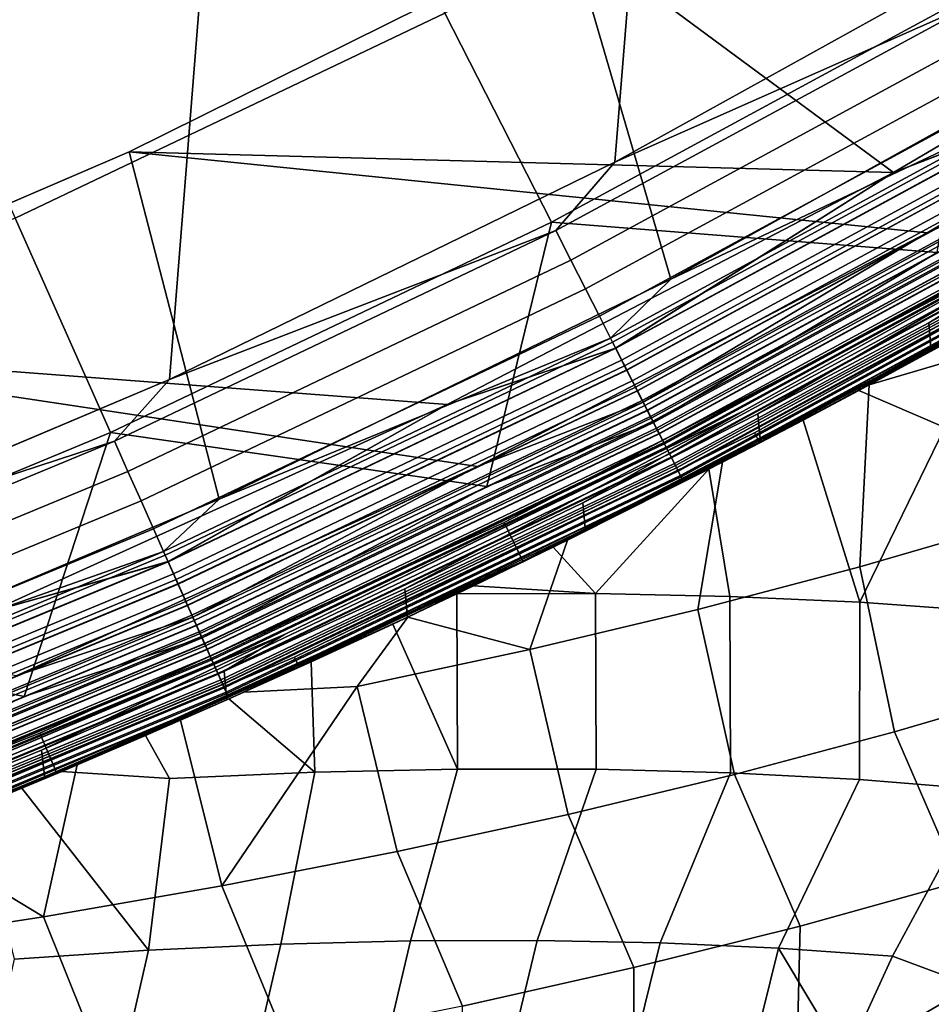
# Model space of a CAD drawing. Header units: metres. Extents: x -167 to 28, y -50 to 27.
# Tile 270 of 331: x 10.59 to 13.19, y -26 to -23.18. Entities that reach past the tile are written whole.
import ezdxf

# ---------------------------------------------------------------- set-up
doc = ezdxf.new("R2010")
doc.units = ezdxf.units.M
doc.layers.add('solid_12_065_011_XXX', color=7, linetype='CONTINUOUS')

msp = doc.modelspace()

# ---------------------------------------------------------------- linework, layer by layer
at = {"layer": 'solid_12_065_011_XXX'}
for points in [[(10.971596, 24.229086, 0.2), (7.02309, -25.653473, 0.2), (5.647253, -25.991018, 0.2), (9.666076, 24.778851, 0.2)], [(12.24579, 23.610701, 0.2), (8.378925, -25.243179, 0.2), (7.02309, -25.653473, 0.2), (10.971596, 24.229086, 0.2)], [(13.485169, 22.925415, 0.2), (9.71078, -24.761368, 0.2), (8.378925, -25.243179, 0.2), (12.24579, 23.610701, 0.2)], [(14.686287, 22.175152, 0.2), (11.015003, -24.209381, 0.2), (9.71078, -24.761368, 0.2), (13.485169, 22.925415, 0.2)], [(15.845693, 21.362082, 0.2), (12.287968, -23.588774, 0.2), (11.015003, -24.209381, 0.2), (14.686287, 22.175152, 0.2)], [(16.960054, 20.48856, 0.2), (13.526011, -22.901344, 0.2), (12.287968, -23.588774, 0.2), (15.845693, 21.362082, 0.2)], [(13.704184, -23.226246, 24.5), (13.382591, -22.242085, 24.5), (12.158851, -22.933956, 24.5), (12.448104, -23.922956, 24.5)], [(11.467548, -22.50633, 130.388458), (10.273942, -23.075651, 130.388458), (10.57362, -23.748739, 129.094391), (11.802042, -23.162811, 129.094391)], [(12.998116, -22.513397, 129.094391), (11.802042, -23.162811, 129.094391), (12.106463, -23.760273, 127.764793), (13.333388, -23.094107, 127.764793)], [(12.15873, -22.934019, 111), (10.899455, -23.558563, 111), (13.083824, -23.618074, 111), (14.322412, -22.888172, 111)], [(13.53526, -23.44376, 25.004999), (13.083824, -23.618074, 25), (12.15873, -22.934019, 25), (14.322412, -22.888172, 25)], [(13.346808, -23.11735, 0.205801), (12.287968, -23.588774, 0.2), (13.526011, -22.901344, 0.2)], [(13.535579, -23.444309, 110.994911), (14.322412, -22.888172, 111), (13.083824, -23.618074, 111)], [(12.158819, -22.933971, 111.5), (10.899342, -23.558615, 111.5), (10.899455, -23.558563, 111), (12.15873, -22.934019, 111)], [(13.179895, -23.790485, 111.5), (10.899342, -23.558615, 111.5), (12.158819, -22.933971, 111.5), (14.427552, -23.055208, 111.5)], [(10.89938, -23.558596, 24.5), (12.158851, -22.933956, 24.5), (12.15873, -22.934019, 25), (10.899455, -23.558563, 25)], [(12.448104, -23.922956, 24.5), (12.158851, -22.933956, 24.5), (10.89938, -23.558596, 24.5), (11.156596, -24.551853, 24.5)], [(10.899455, -23.558563, 25), (12.15873, -22.934019, 25), (13.083824, -23.618074, 25)], [(13.622092, -23.594156, 111.503677), (13.179895, -23.790485, 111.5), (14.427552, -23.055208, 111.5)], [(13.333388, -23.094107, 127.764793), (12.106463, -23.760273, 127.764793), (13.209254, -23.846798, 126.423683)], [(13.346808, -23.11735, 0.205801), (12.118649, -23.784187, 0.205801), (12.287968, -23.588774, 0.2)], [(13.394239, -23.199503, 0.223141), (12.161715, -23.86871, 0.223141), (12.118649, -23.784187, 0.205801), (13.346808, -23.11735, 0.205801)], [(11.802042, -23.162811, 129.094391), (10.57362, -23.748739, 129.094391), (10.846355, -24.361313, 127.764793), (12.106463, -23.760273, 127.764793)], [(13.440282, -23.279251, 0.25177), (12.203521, -23.950758, 0.25177), (12.161715, -23.86871, 0.223141), (13.394239, -23.199503, 0.223141)], [(13.519488, -23.416439, 24.494911), (13.704184, -23.226246, 24.5), (12.448104, -23.922956, 24.5)], [(13.484268, -23.355438, 0.291271), (12.24346, -24.029142, 0.291271), (12.203521, -23.950758, 0.25177), (13.440282, -23.279251, 0.25177)], [(13.525558, -23.426954, 0.34107), (12.280951, -24.102722, 0.34107), (12.24346, -24.029142, 0.291271), (13.484268, -23.355438, 0.291271)], [(12.275438, -24.091904, 24.494911), (13.519488, -23.416439, 24.494911), (12.448104, -23.922956, 24.5)], [(12.307117, -24.154076, 24.479727), (13.554377, -23.47687, 24.479727), (13.519488, -23.416439, 24.494911), (12.275438, -24.091904, 24.494911)], [(13.563553, -23.492764, 0.400443), (12.315449, -24.170429, 0.400443), (12.280951, -24.102722, 0.34107), (13.525558, -23.426954, 0.34107)], [(13.53526, -23.44376, 25.004999), (12.28976, -24.12001, 25.004999), (13.083824, -23.618074, 25)], [(13.570159, -23.504206, 25.020092), (12.321446, -24.182201, 25.020092), (12.28976, -24.12001, 25.004999), (13.53526, -23.44376, 25.004999)], [(12.290049, -24.120579, 110.994911), (13.535579, -23.444309, 110.994911), (13.083824, -23.618074, 111)], [(12.321727, -24.182751, 110.979729), (13.570467, -23.50474, 110.979729), (13.535579, -23.444309, 110.994911), (12.290049, -24.120579, 110.994911)], [(12.337489, -24.213686, 24.454756), (13.587828, -23.534809, 24.454756), (13.554377, -23.47687, 24.479727), (12.307117, -24.154076, 24.479727)], [(13.597699, -23.551907, 0.468529), (12.346453, -24.231277, 0.468529), (12.315449, -24.170429, 0.400443), (13.563553, -23.492764, 0.400443)], [(13.603626, -23.562172, 25.044977), (12.351834, -24.24184, 25.044977), (12.321446, -24.182201, 25.020092), (13.570159, -23.504206, 25.020092)], [(12.352099, -24.242361, 110.954758), (13.603919, -23.562679, 110.954758), (13.570467, -23.50474, 110.979729), (12.321727, -24.182751, 110.979729)], [(9.607922, -24.114141, 24.5), (10.89938, -23.558596, 24.5), (10.899455, -23.558563, 25), (9.607936, -24.114138, 25)], [(11.156596, -24.551853, 24.5), (10.89938, -23.558596, 24.5), (9.607922, -24.114141, 24.5), (9.833646, -25.111006, 24.5)], [(10.899455, -23.558563, 111), (9.607936, -24.114138, 111), (11.808194, -24.280993, 111), (13.083824, -23.618074, 111)], [(10.899342, -23.558615, 111.5), (9.607965, -24.114126, 111.5), (9.607936, -24.114138, 111), (10.899455, -23.558563, 111)], [(10.899455, -23.558563, 25), (13.083824, -23.618074, 25), (11.808194, -24.280993, 25), (9.607936, -24.114138, 25)], [(11.894849, -24.458321, 111.5), (9.607965, -24.114126, 111.5), (10.899342, -23.558615, 111.5), (13.179895, -23.790485, 111.5)], [(12.365938, -24.26952, 24.420511), (13.61916, -23.589077, 24.420511), (13.587828, -23.534809, 24.454756), (12.337489, -24.213686, 24.454756)], [(13.627501, -23.603525, 0.544336), (12.373512, -24.284386, 0.544336), (12.346453, -24.231277, 0.468529), (13.597699, -23.551907, 0.468529)], [(12.118649, -23.784187, 0.205801), (11.015003, -24.209381, 0.2), (12.287968, -23.588774, 0.2)], [(13.63498, -23.616478, 25.079142), (12.380302, -24.297712, 25.079142), (12.351834, -24.24184, 25.044977), (13.603626, -23.562172, 25.044977)], [(12.380548, -24.298195, 110.920509), (13.63525, -23.616947, 110.920509), (13.603919, -23.562679, 110.954758), (12.352099, -24.242361, 110.954758)], [(12.196553, -24.562159, 6.997119), (12.654317, -24.299965, 0.996509), (13.92968, -23.592033, 0.996509), (12.696786, -24.308336, 7.195718)], [(12.391882, -24.320436, 24.377687), (13.647732, -23.638565, 24.377687), (13.61916, -23.589077, 24.420511), (12.365938, -24.26952, 24.420511)], [(12.368601, -24.274746, 111.503677), (13.179895, -23.790485, 111.5), (13.622092, -23.594156, 111.503677)], [(12.368601, -24.274746, 111.503677), (13.622092, -23.594156, 111.503677), (13.645129, -23.634056, 111.51474), (12.389518, -24.315798, 111.51474)], [(13.652526, -23.64687, 0.626765), (12.396235, -24.328979, 0.626765), (12.373512, -24.284386, 0.544336), (13.627501, -23.603525, 0.544336)], [(13.66358, -23.666016, 25.121891), (12.406271, -24.348679, 25.121891), (12.380302, -24.297712, 25.079142), (13.63498, -23.616478, 25.079142)], [(13.695679, -23.721611, 0.901425), (13.92968, -23.592033, 0.996509), (12.654317, -24.299965, 0.996509)], [(13.185094, -24.048132, 7.430698), (12.696786, -24.308336, 7.195718), (13.92968, -23.592033, 0.996509)], [(13.658279, -23.783915, 7.701204), (13.185094, -24.048132, 7.430698), (13.92968, -23.592033, 0.996509)], [(12.290049, -24.120579, 110.994911), (13.083824, -23.618074, 111), (11.808194, -24.280993, 111)], [(12.28976, -24.12001, 25.004999), (11.808194, -24.280993, 25), (13.083824, -23.618074, 25)], [(12.406491, -24.349112, 110.877686), (13.663823, -23.666435, 110.877686), (13.63525, -23.616947, 110.920509), (12.380548, -24.298195, 110.920509)], [(12.389518, -24.315798, 111.51474), (13.645129, -23.634056, 111.51474), (13.667007, -23.671951, 111.532928), (12.409383, -24.354784, 111.532928)], [(12.414791, -24.365398, 24.32716), (13.672963, -23.682268, 24.32716), (13.647732, -23.638565, 24.377687), (12.391882, -24.320436, 24.377687)], [(13.67241, -23.681309, 0.714617), (12.414289, -24.364412, 0.714617), (12.396235, -24.328979, 0.626765), (13.652526, -23.64687, 0.626765)], [(12.398187, -24.332811, 126.288391), (13.654676, -23.650593, 126.288391), (13.209254, -23.846798, 126.423683)], [(12.414238, -24.364315, 126.148933), (13.672355, -23.681213, 126.148933), (13.654676, -23.650593, 126.288391), (12.398187, -24.332811, 126.288391)], [(13.688844, -23.709772, 25.172354), (12.42921, -24.393698, 25.172354), (12.406271, -24.348679, 25.121891), (13.66358, -23.666016, 25.121891)], [(12.429401, -24.394073, 110.827164), (13.689054, -23.710138, 110.827164), (13.663823, -23.666435, 110.877686), (12.406491, -24.349112, 110.877686)], [(12.409383, -24.354784, 111.532928), (13.667007, -23.671951, 111.532928), (13.687181, -23.706892, 111.55777), (12.4277, -24.390734, 111.55777)], [(12.687075, -24.362244, 24), (12.700773, -24.388943, 24), (13.980564, -23.678553, 24), (13.965303, -23.652727, 24)], [(13.73141, -23.783501, 24.07052), (12.687075, -24.362244, 24), (13.965303, -23.652727, 24)], [(12.42415, -24.383768, 126.006737), (13.683271, -23.700123, 126.006737), (13.672355, -23.681213, 126.148933), (12.414238, -24.364315, 126.148933)], [(13.686864, -23.706345, 0.806616), (12.427413, -24.390171, 0.806616), (12.414289, -24.364412, 0.714617), (13.67241, -23.681309, 0.714617)], [(12.434199, -24.40349, 24.26996), (13.694338, -23.71929, 24.26996), (13.672963, -23.682268, 24.32716), (12.414791, -24.365398, 24.32716)], [(12.42415, -24.383768, 126.006737), (13.264395, -23.946342, 125.863533), (13.683271, -23.700123, 126.006737)], [(13.1898, -24.120874, 22.571381), (13.662839, -23.854738, 22.301189), (13.980564, -23.678553, 24), (12.700773, -24.388943, 24)], [(13.695679, -23.721611, 0.901425), (12.435416, -24.405878, 0.901425), (12.427413, -24.390171, 0.806616), (13.686864, -23.706345, 0.806616)], [(12.4277, -24.390734, 111.55777), (13.687181, -23.706892, 111.55777), (13.705147, -23.73801, 111.588661), (12.444013, -24.42275, 111.588661)], [(13.710256, -23.746859, 25.2295), (12.448651, -24.431854, 25.2295), (12.42921, -24.393698, 25.172354), (13.688844, -23.709772, 25.172354)], [(12.448809, -24.432163, 110.769958), (13.710429, -23.74716, 110.769958), (13.689054, -23.710138, 110.827164), (12.429401, -24.394073, 110.827164)], [(12.44971, -24.433931, 24.207253), (13.711421, -23.748878, 24.207253), (13.694338, -23.71929, 24.26996), (12.434199, -24.40349, 24.26996)], [(13.695679, -23.721611, 0.901425), (12.654317, -24.299965, 0.996509), (12.435416, -24.405878, 0.901425)], [(10.57362, -23.748739, 129.094391), (9.316216, -24.269573, 129.094391), (9.556519, -24.895582, 127.764793), (10.846355, -24.361313, 127.764793)], [(12.444013, -24.42275, 111.588661), (13.705147, -23.73801, 111.588661), (13.720456, -23.764528, 111.624825), (12.457913, -24.450031, 111.624825)], [(13.727378, -23.776516, 25.292162), (12.464199, -24.462368, 25.292162), (12.448651, -24.431854, 25.2295), (13.710256, -23.746859, 25.2295)], [(12.46432, -24.462605, 110.707253), (13.727511, -23.776749, 110.707253), (13.710429, -23.74716, 110.769958), (12.448809, -24.432163, 110.769958)], [(12.461006, -24.456102, 24.140318), (13.723863, -23.770428, 24.140318), (13.711421, -23.748878, 24.207253), (12.44971, -24.433931, 24.207253)], [(12.106463, -23.760273, 127.764793), (10.846355, -24.361313, 127.764793), (11.921358, -24.516022, 126.423683)], [(12.118649, -23.784187, 0.205801), (10.857272, -24.385832, 0.205801), (11.015003, -24.209381, 0.2)], [(12.161715, -23.86871, 0.223141), (10.895856, -24.472492, 0.223141), (10.857272, -24.385832, 0.205801), (12.118649, -23.784187, 0.205801)], [(12.398187, -24.332811, 126.288391), (13.209254, -23.846798, 126.423683), (12.106463, -23.760273, 127.764793), (11.921358, -24.516022, 126.423683)], [(12.457913, -24.450031, 111.624825), (13.720456, -23.764528, 111.624825), (13.732728, -23.785784, 111.665352), (12.469056, -24.471901, 111.665352)], [(12.467859, -24.469551, 24.07052), (13.73141, -23.783501, 24.07052), (13.723863, -23.770428, 24.140318), (12.461006, -24.456102, 24.140318)], [(13.739863, -23.798141, 25.359066), (12.475534, -24.484615, 25.359066), (12.464199, -24.462368, 25.292162), (13.727378, -23.776516, 25.292162)], [(12.475616, -24.484777, 110.64032), (13.739954, -23.798298, 110.64032), (13.727511, -23.776749, 110.707253), (12.46432, -24.462605, 110.707253)], [(12.467859, -24.469551, 24.07052), (12.687075, -24.362244, 24), (13.73141, -23.783501, 24.07052)], [(12.469056, -24.471901, 111.665352), (13.732728, -23.785784, 111.665352), (13.741656, -23.801247, 111.709244), (12.477163, -24.487812, 111.709244)], [(13.19209, -24.129223, 7.429241), (13.185094, -24.048132, 7.430698), (13.658279, -23.783915, 7.701204), (13.665324, -23.864386, 7.699563)], [(12.368601, -24.274746, 111.503677), (11.894849, -24.458321, 111.5), (13.179895, -23.790485, 111.5)], [(13.747456, -23.811291, 25.428843), (12.482429, -24.498144, 25.428843), (12.475534, -24.484615, 25.359066), (13.739863, -23.798141, 25.359066)], [(12.48247, -24.498226, 110.570518), (13.7475, -23.811371, 110.570518), (13.739954, -23.798298, 110.64032), (12.475616, -24.484777, 110.64032)], [(12.477163, -24.487812, 111.709244), (13.741656, -23.801247, 111.709244), (13.747018, -23.810534, 111.755402), (12.482032, -24.497366, 111.755402)], [(12.482032, -24.497366, 111.755402), (13.747018, -23.810534, 111.755402), (13.323878, -24.053669, 111.80262)], [(13.747456, -23.811291, 25.428843), (13.325149, -24.055984, 25.5), (12.482429, -24.498144, 25.428843)], [(12.48247, -24.498226, 110.570518), (13.325149, -24.055984, 110.5), (13.7475, -23.811371, 110.570518)], [(12.203521, -23.950758, 0.25177), (10.933311, -24.556618, 0.25177), (10.895856, -24.472492, 0.223141), (12.161715, -23.86871, 0.223141)], [(12.985093, -24.241232, 21.331879), (13.396144, -24.016521, 21.108961), (13.665324, -23.864386, 22.300438), (13.19209, -24.129223, 22.570759)], [(13.023727, -24.220497, 8.887306), (13.19209, -24.129223, 7.429241), (13.665324, -23.864386, 7.699563), (13.433406, -23.995701, 9.113398)], [(13.665324, -23.864386, 22.300438), (13.662839, -23.854738, 22.301189), (13.1898, -24.120874, 22.571381), (13.19209, -24.129223, 22.570759)], [(12.275438, -24.091904, 24.494911), (12.448104, -23.922956, 24.5), (11.156596, -24.551853, 24.5)], [(12.24346, -24.029142, 0.291271), (10.969092, -24.636984, 0.291271), (10.933311, -24.556618, 0.25177), (12.203521, -23.950758, 0.25177)], [(12.024804, -24.728704, 111.80262), (13.323878, -24.053669, 111.80262), (13.264395, -23.946342, 125.863533), (11.971123, -24.618362, 125.863533)], [(12.42415, -24.383768, 126.006737), (11.971123, -24.618362, 125.863533), (13.264395, -23.946342, 125.863533)], [(13.433406, -23.995701, 9.113398), (13.01491, -24.225237, 8.882896), (13.023727, -24.220497, 8.887306)], [(13.457165, -24.094814, 9.146641), (13.01491, -24.225237, 8.882896), (13.433406, -23.995701, 9.113398)], [(12.280951, -24.102722, 0.34107), (11.002681, -24.712425, 0.34107), (10.969092, -24.636984, 0.291271), (12.24346, -24.029142, 0.291271)], [(13.231167, -24.347248, 21.156851), (13.396144, -24.016521, 21.108961), (12.985093, -24.241232, 21.331879)], [(12.482032, -24.497366, 111.755402), (13.323878, -24.053669, 111.80262), (12.024804, -24.728704, 111.80262)], [(12.025951, -24.731083, 25.5), (13.325149, -24.055984, 25.5), (13.325149, -24.055984, 110.5), (12.025951, -24.731083, 110.5)], [(12.48247, -24.498226, 110.570518), (12.025951, -24.731083, 110.5), (13.325149, -24.055984, 110.5)], [(12.482429, -24.498144, 25.428843), (13.325149, -24.055984, 25.5), (12.025951, -24.731083, 25.5)], [(12.704099, -24.389679, 7.194617), (12.696786, -24.308336, 7.195718), (13.185094, -24.048132, 7.430698), (13.19209, -24.129223, 7.429241)], [(10.997743, -24.701334, 24.494911), (12.275438, -24.091904, 24.494911), (11.156596, -24.551853, 24.5)], [(11.026123, -24.765078, 24.479727), (12.307117, -24.154076, 24.479727), (12.275438, -24.091904, 24.494911), (10.997743, -24.701334, 24.494911)], [(13.457165, -24.094814, 9.146641), (13.431315, -24.617027, 9.244609), (12.987453, -24.745615, 8.988155), (13.01491, -24.225237, 8.882896)], [(9.607936, -24.114138, 111), (8.288329, -24.59893, 111), (10.499099, -24.875065, 111), (11.808194, -24.280993, 111)], [(9.607936, -24.114138, 25), (11.808194, -24.280993, 25), (10.499099, -24.875065, 25), (8.288329, -24.59893, 25)], [(10.576129, -25.056786, 111.5), (8.288366, -24.598921, 111.5), (9.607965, -24.114126, 111.5), (11.894849, -24.458321, 111.5)], [(12.315449, -24.170429, 0.400443), (11.033588, -24.781845, 0.400443), (11.002681, -24.712425, 0.34107), (12.280951, -24.102722, 0.34107)], [(12.28976, -24.12001, 25.004999), (11.010573, -24.730152, 25.004999), (11.808194, -24.280993, 25)], [(12.321446, -24.182201, 25.020092), (11.038961, -24.793915, 25.020092), (11.010573, -24.730152, 25.004999), (12.28976, -24.12001, 25.004999)], [(11.010832, -24.730732, 110.994911), (12.290049, -24.120579, 110.994911), (11.808194, -24.280993, 111)], [(11.039213, -24.794477, 110.979729), (12.321727, -24.182751, 110.979729), (12.290049, -24.120579, 110.994911), (11.010832, -24.730732, 110.994911)], [(12.701781, -24.382553, 22.805977), (13.1898, -24.120874, 22.571381), (12.700773, -24.388943, 24)], [(13.19209, -24.129223, 22.570759), (13.1898, -24.120874, 22.571381), (12.701781, -24.382553, 22.805977), (12.704099, -24.389679, 22.805384)], [(12.595675, -24.445837, 8.693767), (12.704099, -24.389679, 7.194617), (13.19209, -24.129223, 7.429241), (13.01491, -24.225237, 8.882896)], [(12.826268, -24.325642, 21.407085), (12.985093, -24.241232, 21.331879), (13.19209, -24.129223, 22.570759), (12.704099, -24.389679, 22.805384)], [(13.023727, -24.220497, 8.887306), (13.01491, -24.225237, 8.882896), (13.19209, -24.129223, 7.429241)], [(11.053335, -24.826197, 24.454756), (12.337489, -24.213686, 24.454756), (12.307117, -24.154076, 24.479727), (11.026123, -24.765078, 24.479727)], [(12.346453, -24.231277, 0.468529), (11.061365, -24.844233, 0.468529), (11.033588, -24.781845, 0.400443), (12.315449, -24.170429, 0.400443)], [(12.351834, -24.24184, 25.044977), (11.066187, -24.855062, 25.044977), (11.038961, -24.793915, 25.020092), (12.321446, -24.182201, 25.020092)], [(11.066424, -24.855597, 110.954758), (12.352099, -24.242361, 110.954758), (12.321727, -24.182751, 110.979729), (11.039213, -24.794477, 110.979729)], [(10.857272, -24.385832, 0.205801), (9.71078, -24.761368, 0.2), (11.015003, -24.209381, 0.2)], [(11.078822, -24.883442, 24.420511), (12.365938, -24.26952, 24.420511), (12.337489, -24.213686, 24.454756), (11.053335, -24.826197, 24.454756)], [(12.373512, -24.284386, 0.544336), (11.085608, -24.898684, 0.544336), (11.061365, -24.844233, 0.468529), (12.346453, -24.231277, 0.468529)], [(12.524587, -24.867229, 8.763922), (12.595675, -24.445837, 8.693767), (13.01491, -24.225237, 8.882896), (12.987453, -24.745615, 8.988155)], [(12.380302, -24.297712, 25.079142), (11.091692, -24.912348, 25.079142), (11.066187, -24.855062, 25.044977), (12.351834, -24.24184, 25.044977)], [(11.091912, -24.912842, 110.920509), (12.380548, -24.298195, 110.920509), (12.352099, -24.242361, 110.954758), (11.066424, -24.855597, 110.954758)], [(12.987703, -24.846615, 21.182636), (13.231167, -24.347248, 21.156851), (12.985093, -24.241232, 21.331879), (12.826268, -24.325642, 21.407085)], [(11.010832, -24.730732, 110.994911), (11.808194, -24.280993, 111), (10.499099, -24.875065, 111)], [(11.010573, -24.730152, 25.004999), (10.499099, -24.875065, 25), (11.808194, -24.280993, 25)], [(11.102066, -24.935648, 24.377687), (12.391882, -24.320436, 24.377687), (12.365938, -24.26952, 24.420511), (11.078822, -24.883442, 24.420511)], [(11.081208, -24.888802, 111.503677), (11.894849, -24.458321, 111.5), (12.368601, -24.274746, 111.503677)], [(11.081208, -24.888802, 111.503677), (12.368601, -24.274746, 111.503677), (12.389518, -24.315798, 111.51474), (11.099948, -24.930891, 111.51474)], [(12.396235, -24.328979, 0.626765), (11.105966, -24.944407, 0.626765), (11.085608, -24.898684, 0.544336), (12.373512, -24.284386, 0.544336)], [(12.406271, -24.348679, 25.121891), (11.114958, -24.964603, 25.121891), (11.091692, -24.912348, 25.079142), (12.380302, -24.297712, 25.079142)], [(11.115155, -24.965048, 110.877686), (12.406491, -24.349112, 110.877686), (12.380548, -24.298195, 110.920509), (11.091912, -24.912842, 110.920509)], [(11.099948, -24.930891, 111.51474), (12.389518, -24.315798, 111.51474), (12.409383, -24.354784, 111.532928), (11.117745, -24.970863, 111.532928)], [(11.12259, -24.981747, 24.32716), (12.414791, -24.365398, 24.32716), (12.391882, -24.320436, 24.377687), (11.102066, -24.935648, 24.377687)], [(11.170522, -25.044075, 6.709718), (11.343086, -24.939014, 0.996509), (12.654317, -24.299965, 0.996509), (11.686905, -24.807911, 6.835107)], [(12.435416, -24.405878, 0.901425), (12.654317, -24.299965, 0.996509), (11.343086, -24.939014, 0.996509)], [(12.196553, -24.562159, 6.997119), (11.686905, -24.807911, 6.835107), (12.654317, -24.299965, 0.996509)], [(12.203859, -24.64377, 6.996206), (12.196553, -24.562159, 6.997119), (12.696786, -24.308336, 7.195718), (12.704099, -24.389679, 7.194617)], [(12.414289, -24.364412, 0.714617), (11.12214, -24.980736, 0.714617), (11.105966, -24.944407, 0.626765), (12.396235, -24.328979, 0.626765)], [(11.107715, -24.948336, 126.288391), (12.398187, -24.332811, 126.288391), (11.921358, -24.516022, 126.423683)], [(11.122095, -24.980635, 126.148933), (12.414238, -24.364315, 126.148933), (12.398187, -24.332811, 126.288391), (11.107715, -24.948336, 126.288391)], [(12.42921, -24.393698, 25.172354), (11.135509, -25.010763, 25.172354), (11.114958, -24.964603, 25.121891), (12.406271, -24.348679, 25.121891)], [(12.556146, -24.466164, 21.522079), (12.826268, -24.325642, 21.407085), (12.704099, -24.389679, 22.805384)], [(12.987703, -24.846615, 21.182636), (12.826268, -24.325642, 21.407085), (12.556146, -24.466164, 21.522079), (12.616641, -24.829721, 21.398815)], [(13.618367, -24.380236, 20.878098), (13.231167, -24.347248, 21.156851), (12.987703, -24.846615, 21.182636), (13.343449, -24.872208, 20.942854)], [(10.846355, -24.361313, 127.764793), (9.556519, -24.895582, 127.764793), (10.59967, -25.115755, 126.423683)], [(11.107715, -24.948336, 126.288391), (11.921358, -24.516022, 126.423683), (10.846355, -24.361313, 127.764793), (10.59967, -25.115755, 126.423683)], [(11.13568, -25.011147, 110.827164), (12.429401, -24.394073, 110.827164), (12.406491, -24.349112, 110.877686), (11.115155, -24.965048, 110.877686)], [(11.117745, -24.970863, 111.532928), (12.409383, -24.354784, 111.532928), (12.4277, -24.390734, 111.55777), (11.134155, -25.007723, 111.55777)], [(11.130976, -25.000582, 126.006737), (12.42415, -24.383768, 126.006737), (12.414238, -24.364315, 126.148933), (11.122095, -24.980635, 126.148933)], [(12.427413, -24.390171, 0.806616), (11.133899, -25.007145, 0.806616), (11.12214, -24.980736, 0.714617), (12.414289, -24.364412, 0.714617)], [(11.139978, -25.020802, 24.26996), (12.434199, -24.40349, 24.26996), (12.414791, -24.365398, 24.32716), (11.12259, -24.981747, 24.32716)], [(11.371987, -25.003174, 24), (11.384619, -25.030386, 24), (12.700773, -24.388943, 24), (12.687075, -24.362244, 24)], [(12.467859, -24.469551, 24.07052), (11.371987, -25.003174, 24), (12.687075, -24.362244, 24)], [(10.857272, -24.385832, 0.205801), (9.566136, -24.920637, 0.205801), (9.71078, -24.761368, 0.2)], [(10.895856, -24.472492, 0.223141), (9.600132, -25.009199, 0.223141), (9.566136, -24.920637, 0.205801), (10.857272, -24.385832, 0.205801)], [(11.130976, -25.000582, 126.006737), (11.971123, -24.618362, 125.863533), (12.42415, -24.383768, 126.006737)], [(12.435416, -24.405878, 0.901425), (11.141068, -25.023251, 0.901425), (11.133899, -25.007145, 0.806616), (12.427413, -24.390171, 0.806616)], [(11.134155, -25.007723, 111.55777), (12.4277, -24.390734, 111.55777), (12.444013, -24.42275, 111.588661), (11.14877, -25.040548, 111.588661)], [(12.448651, -24.431854, 25.2295), (11.152926, -25.049883, 25.2295), (11.135509, -25.010763, 25.172354), (12.42921, -24.393698, 25.172354)], [(11.153068, -25.050201, 110.769958), (12.448809, -24.432163, 110.769958), (12.429401, -24.394073, 110.827164), (11.13568, -25.011147, 110.827164)], [(11.153874, -25.052013, 24.207253), (12.44971, -24.433931, 24.207253), (12.434199, -24.40349, 24.26996), (11.139978, -25.020802, 24.26996)], [(11.692915, -24.883833, 23.16577), (12.201986, -24.637424, 23.004162), (12.700773, -24.388943, 24), (11.384619, -25.030386, 24)], [(12.111166, -24.689465, 21.678547), (12.556146, -24.466164, 21.522079), (12.704099, -24.389679, 22.805384), (12.203859, -24.64377, 23.003794)], [(12.152319, -24.669235, 8.534284), (12.203859, -24.64377, 6.996206), (12.704099, -24.389679, 7.194617), (12.595675, -24.445837, 8.693767)], [(12.201986, -24.637424, 23.004162), (12.701781, -24.382553, 22.805977), (12.700773, -24.388943, 24)], [(12.704099, -24.389679, 22.805384), (12.701781, -24.382553, 22.805977), (12.201986, -24.637424, 23.004162), (12.203859, -24.64377, 23.003794)], [(12.435416, -24.405878, 0.901425), (11.343086, -24.939014, 0.996509), (11.141068, -25.023251, 0.901425)], [(11.14877, -25.040548, 111.588661), (12.444013, -24.42275, 111.588661), (12.457913, -24.450031, 111.624825), (11.161224, -25.068521, 111.624825)], [(12.464199, -24.462368, 25.292162), (11.166856, -25.081169, 25.292162), (11.152926, -25.049883, 25.2295), (12.448651, -24.431854, 25.2295)], [(11.166964, -25.081411, 110.707253), (12.46432, -24.462605, 110.707253), (12.448809, -24.432163, 110.769958), (11.153068, -25.050201, 110.769958)], [(11.081208, -24.888802, 111.503677), (10.576129, -25.056786, 111.5), (11.894849, -24.458321, 111.5)], [(11.163996, -25.074745, 24.140318), (12.461006, -24.456102, 24.140318), (12.44971, -24.433931, 24.207253), (11.153874, -25.052013, 24.207253)], [(11.161224, -25.068521, 111.624825), (12.457913, -24.450031, 111.624825), (12.469056, -24.471901, 111.665352), (11.171207, -25.090944, 111.665352)], [(11.170135, -25.088535, 24.07052), (12.467859, -24.469551, 24.07052), (12.461006, -24.456102, 24.140318), (11.163996, -25.074745, 24.140318)], [(12.045114, -24.981237, 8.57307), (12.152319, -24.669235, 8.534284), (12.595675, -24.445837, 8.693767), (12.524587, -24.867229, 8.763922)], [(10.933311, -24.556618, 0.25177), (9.633133, -25.095169, 0.25177), (9.600132, -25.009199, 0.223141), (10.895856, -24.472492, 0.223141)], [(12.475534, -24.484615, 25.359066), (11.177011, -25.103979, 25.359066), (11.166856, -25.081169, 25.292162), (12.464199, -24.462368, 25.292162)], [(11.177085, -25.104145, 110.64032), (12.475616, -24.484777, 110.64032), (12.46432, -24.462605, 110.707253), (11.166964, -25.081411, 110.707253)], [(11.170135, -25.088535, 24.07052), (11.371987, -25.003174, 24), (12.467859, -24.469551, 24.07052)], [(11.171207, -25.090944, 111.665352), (12.469056, -24.471901, 111.665352), (12.477163, -24.487812, 111.709244), (11.178471, -25.107256, 111.709244)], [(12.482429, -24.498144, 25.428843), (11.183187, -25.117851, 25.428843), (11.177011, -25.103979, 25.359066), (12.475534, -24.484615, 25.359066)], [(11.183225, -25.117933, 110.570518), (12.48247, -24.498226, 110.570518), (12.475616, -24.484777, 110.64032), (11.177085, -25.104145, 110.64032)], [(11.178471, -25.107256, 111.709244), (12.477163, -24.487812, 111.709244), (12.482032, -24.497366, 111.755402), (11.182832, -25.117052, 111.755402)], [(12.232006, -24.821608, 21.590374), (12.556146, -24.466164, 21.522079), (12.111166, -24.689465, 21.678547)], [(12.616641, -24.829721, 21.398815), (12.556146, -24.466164, 21.522079), (12.232006, -24.821608, 21.590374)], [(11.182832, -25.117052, 111.755402), (12.482032, -24.497366, 111.755402), (12.024804, -24.728704, 111.80262)], [(12.482429, -24.498144, 25.428843), (12.025951, -24.731083, 25.5), (11.183187, -25.117851, 25.428843)], [(11.183225, -25.117933, 110.570518), (12.025951, -24.731083, 110.5), (12.48247, -24.498226, 110.570518)], [(10.969092, -24.636984, 0.291271), (9.66466, -25.177298, 0.291271), (9.633133, -25.095169, 0.25177), (10.933311, -24.556618, 0.25177)], [(10.997743, -24.701334, 24.494911), (11.156596, -24.551853, 24.5), (9.833646, -25.111006, 24.5)], [(11.694585, -24.889479, 6.834489), (11.686905, -24.807911, 6.835107), (12.196553, -24.562159, 6.997119), (12.203859, -24.64377, 6.996206)], [(10.691646, -25.333643, 111.80262), (12.024804, -24.728704, 111.80262), (11.971123, -24.618362, 125.863533), (10.643917, -25.220598, 125.863533)], [(11.130976, -25.000582, 126.006737), (10.643917, -25.220598, 125.863533), (11.971123, -24.618362, 125.863533)], [(12.987453, -24.745615, 8.988155), (13.431315, -24.617027, 9.244609), (13.525749, -25.087976, 9.462022), (13.087165, -25.216734, 9.202744)], [(11.002681, -24.712425, 0.34107), (9.694254, -25.254395, 0.34107), (9.66466, -25.177298, 0.291271), (10.969092, -24.636984, 0.291271)], [(11.227346, -25.10372, 8.319964), (11.694585, -24.889479, 6.834489), (12.203859, -24.64377, 6.996206), (11.695607, -24.889009, 8.409513)], [(12.203859, -24.64377, 23.003794), (12.201986, -24.637424, 23.004162), (11.692915, -24.883833, 23.16577), (11.694585, -24.889479, 23.16551)], [(11.88371, -24.799747, 21.743736), (12.111166, -24.689465, 21.678547), (12.203859, -24.64377, 23.003794), (11.694585, -24.889479, 23.16551)], [(12.152319, -24.669235, 8.534284), (11.695607, -24.889009, 8.409513), (12.203859, -24.64377, 6.996206)], [(12.045114, -24.981237, 8.57307), (11.695607, -24.889009, 8.409513), (12.152319, -24.669235, 8.534284)], [(9.689902, -25.243059, 24.494911), (10.997743, -24.701334, 24.494911), (9.833646, -25.111006, 24.5)], [(9.714909, -25.308201, 24.479727), (11.026123, -24.765078, 24.479727), (10.997743, -24.701334, 24.494911), (9.689902, -25.243059, 24.494911)], [(11.033588, -24.781845, 0.400443), (9.721485, -25.325335, 0.400443), (9.694254, -25.254395, 0.34107), (11.002681, -24.712425, 0.34107)], [(12.232006, -24.821608, 21.590374), (12.111166, -24.689465, 21.678547), (11.88371, -24.799747, 21.743736)], [(11.010573, -24.730152, 25.004999), (9.701207, -25.272509, 25.004999), (10.499099, -24.875065, 25)], [(11.038961, -24.793915, 25.020092), (9.72622, -25.337669, 25.020092), (9.701207, -25.272509, 25.004999), (11.010573, -24.730152, 25.004999)], [(9.701435, -25.273102, 110.994911), (11.010832, -24.730732, 110.994911), (10.499099, -24.875065, 111)], [(9.726441, -25.338245, 110.979729), (11.039213, -24.794477, 110.979729), (11.010832, -24.730732, 110.994911), (9.701435, -25.273102, 110.994911)], [(11.182832, -25.117052, 111.755402), (12.024804, -24.728704, 111.80262), (10.691646, -25.333643, 111.80262)], [(10.692665, -25.336079, 25.5), (12.025951, -24.731083, 25.5), (12.025951, -24.731083, 110.5), (10.692665, -25.336079, 110.5)], [(11.183225, -25.117933, 110.570518), (10.692665, -25.336079, 110.5), (12.025951, -24.731083, 110.5)], [(11.183187, -25.117851, 25.428843), (12.025951, -24.731083, 25.5), (10.692665, -25.336079, 25.5)], [(9.738884, -25.370661, 24.454756), (11.053335, -24.826197, 24.454756), (11.026123, -24.765078, 24.479727), (9.714909, -25.308201, 24.479727)], [(12.524587, -24.867229, 8.763922), (12.987453, -24.745615, 8.988155), (13.087165, -25.216734, 9.202744), (12.629356, -25.33864, 8.975348)], [(11.061365, -24.844233, 0.468529), (9.745959, -25.389091, 0.468529), (9.721485, -25.325335, 0.400443), (11.033588, -24.781845, 0.400443)], [(11.066187, -24.855062, 25.044977), (9.750207, -25.400158, 25.044977), (9.72622, -25.337669, 25.020092), (11.038961, -24.793915, 25.020092)], [(9.750417, -25.400705, 110.954758), (11.066424, -24.855597, 110.954758), (11.039213, -24.794477, 110.979729), (9.726441, -25.338245, 110.979729)], [(9.76134, -25.429161, 24.420511), (11.078822, -24.883442, 24.420511), (11.053335, -24.826197, 24.454756), (9.738884, -25.370661, 24.454756)], [(11.178508, -25.1255, 6.709325), (11.170522, -25.044075, 6.709718), (11.686905, -24.807911, 6.835107), (11.694585, -24.889479, 6.834489)], [(11.653255, -24.908867, 21.800144), (11.835894, -24.822603, 21.756226), (11.694585, -24.889479, 23.16551)], [(11.837604, -25.323641, 21.600863), (11.835894, -24.822603, 21.756226), (11.653255, -24.908867, 21.800144)], [(11.835894, -24.822603, 21.756226), (11.88371, -24.799747, 21.743736), (11.694585, -24.889479, 23.16551)], [(12.232006, -24.821608, 21.590374), (11.88371, -24.799747, 21.743736), (11.835894, -24.822603, 21.756226)], [(12.234103, -25.324278, 21.430147), (12.232006, -24.821608, 21.590374), (11.835894, -24.822603, 21.756226), (11.837604, -25.323641, 21.600863)], [(12.232006, -24.821608, 21.590374), (12.234103, -25.324278, 21.430147), (12.617815, -25.334232, 21.232603), (12.616641, -24.829721, 21.398815)], [(11.085608, -24.898684, 0.544336), (9.76732, -25.444736, 0.544336), (9.745959, -25.389091, 0.468529), (11.061365, -24.844233, 0.468529)], [(11.091692, -24.912348, 25.079142), (9.772679, -25.4587, 25.079142), (9.750207, -25.400158, 25.044977), (11.066187, -24.855062, 25.044977)], [(12.616641, -24.829721, 21.398815), (12.617815, -25.334232, 21.232603), (12.986741, -25.353458, 21.009262), (12.987703, -24.846615, 21.182636)], [(12.987703, -24.846615, 21.182636), (12.986741, -25.353458, 21.009262), (13.33896, -25.381851, 20.761286), (13.343449, -24.872208, 20.942854)], [(9.772873, -25.459206, 110.920509), (11.091912, -24.912842, 110.920509), (11.066424, -24.855597, 110.954758), (9.750417, -25.400705, 110.954758)], [(9.781819, -25.482512, 24.377687), (11.102066, -24.935648, 24.377687), (11.078822, -24.883442, 24.420511), (9.76134, -25.429161, 24.420511)], [(12.045114, -24.981237, 8.57307), (12.524587, -24.867229, 8.763922), (12.629356, -25.33864, 8.975348), (12.154697, -25.453064, 8.781013)], [(9.786797, -25.495478, 126.288391), (10.59967, -25.115755, 126.423683), (9.556519, -24.895582, 127.764793), (9.247935, -25.644295, 126.423683)], [(9.763443, -25.434637, 111.503677), (10.576129, -25.056786, 111.5), (11.081208, -24.888802, 111.503677)], [(9.763443, -25.434637, 111.503677), (11.081208, -24.888802, 111.503677), (11.099948, -24.930891, 111.51474), (9.779954, -25.477652, 111.51474)], [(11.105966, -24.944407, 0.626765), (9.785255, -25.491463, 0.626765), (9.76732, -25.444736, 0.544336), (11.085608, -24.898684, 0.544336)], [(11.046298, -25.18391, 8.295208), (11.178508, -25.1255, 6.709325), (11.694585, -24.889479, 6.834489), (11.227346, -25.10372, 8.319964)], [(11.177217, -25.120296, 23.290802), (11.692915, -24.883833, 23.16577), (11.384619, -25.030386, 24)], [(11.694585, -24.889479, 23.16551), (11.692915, -24.883833, 23.16577), (11.177217, -25.120296, 23.290802), (11.178508, -25.1255, 23.290676)], [(11.419897, -25.016714, 21.847744), (11.653255, -24.908867, 21.800144), (11.694585, -24.889479, 23.16551), (11.178508, -25.1255, 23.290676)], [(11.551519, -25.087051, 8.41659), (11.227346, -25.10372, 8.319964), (11.695607, -24.889009, 8.409513)], [(11.837604, -25.323641, 21.600863), (11.653255, -24.908867, 21.800144), (11.419897, -25.016714, 21.847744), (11.430379, -25.332329, 21.743864)], [(11.551519, -25.087051, 8.41659), (11.695607, -24.889009, 8.409513), (12.045114, -24.981237, 8.57307)], [(11.114958, -24.964603, 25.121891), (9.793179, -25.512102, 25.121891), (9.772679, -25.4587, 25.079142), (11.091692, -24.912348, 25.079142)], [(9.793352, -25.512556, 110.877686), (11.115155, -24.965048, 110.877686), (11.091912, -24.912842, 110.920509), (9.772873, -25.459206, 110.920509)], [(9.779954, -25.477652, 111.51474), (11.099948, -24.930891, 111.51474), (11.117745, -24.970863, 111.532928), (9.795634, -25.518501, 111.532928)], [(9.799904, -25.529621, 24.32716), (11.12259, -24.981747, 24.32716), (11.102066, -24.935648, 24.377687), (9.781819, -25.482512, 24.377687)], [(10.648957, -25.269844, 6.620592), (10.125271, -25.483948, 6.567535), (9.999702, -25.507372, 0.996509), (11.343086, -24.939014, 0.996509)], [(11.141068, -25.023251, 0.901425), (11.343086, -24.939014, 0.996509), (9.999702, -25.507372, 0.996509)], [(11.170522, -25.044075, 6.709718), (10.648957, -25.269844, 6.620592), (11.343086, -24.939014, 0.996509)], [(11.12214, -24.980736, 0.714617), (9.799507, -25.528589, 0.714617), (9.785255, -25.491463, 0.626765), (11.105966, -24.944407, 0.626765)], [(9.786797, -25.495478, 126.288391), (11.107715, -24.948336, 126.288391), (10.59967, -25.115755, 126.423683)], [(9.799467, -25.528484, 126.148933), (11.122095, -24.980635, 126.148933), (11.107715, -24.948336, 126.288391), (9.786797, -25.495478, 126.288391)], [(11.135509, -25.010763, 25.172354), (9.811286, -25.559273, 25.172354), (9.793179, -25.512102, 25.121891), (11.114958, -24.964603, 25.121891)], [(9.811437, -25.559666, 110.827164), (11.13568, -25.011147, 110.827164), (11.115155, -24.965048, 110.877686), (9.793352, -25.512556, 110.877686)], [(9.795634, -25.518501, 111.532928), (11.117745, -24.970863, 111.532928), (11.134155, -25.007723, 111.55777), (9.810094, -25.556168, 111.55777)], [(9.807292, -25.54887, 126.006737), (11.130976, -25.000582, 126.006737), (11.122095, -24.980635, 126.148933), (9.799467, -25.528484, 126.148933)], [(11.133899, -25.007145, 0.806616), (9.809867, -25.555576, 0.806616), (9.799507, -25.528589, 0.714617), (11.12214, -24.980736, 0.714617)], [(9.815224, -25.569532, 24.26996), (11.139978, -25.020802, 24.26996), (11.12259, -24.981747, 24.32716), (9.799904, -25.529621, 24.32716)], [(11.551519, -25.087051, 8.41659), (12.045114, -24.981237, 8.57307), (12.154697, -25.453064, 8.781013), (11.665653, -25.55941, 8.62075)], [(9.807292, -25.54887, 126.006737), (10.643917, -25.220598, 125.863533), (11.130976, -25.000582, 126.006737)], [(11.141068, -25.023251, 0.901425), (9.816185, -25.572035, 0.901425), (9.809867, -25.555576, 0.806616), (11.133899, -25.007145, 0.806616)], [(9.810094, -25.556168, 111.55777), (11.134155, -25.007723, 111.55777), (11.14877, -25.040548, 111.588661), (9.82297, -25.589712, 111.588661)], [(11.152926, -25.049883, 25.2295), (9.826632, -25.599253, 25.2295), (9.811286, -25.559273, 25.172354), (11.135509, -25.010763, 25.172354)], [(9.826756, -25.599577, 110.769958), (11.153068, -25.050201, 110.769958), (11.13568, -25.011147, 110.827164), (9.811437, -25.559666, 110.827164)], [(9.827468, -25.601429, 24.207253), (11.153874, -25.052013, 24.207253), (11.139978, -25.020802, 24.26996), (9.815224, -25.569532, 24.26996)], [(11.141068, -25.023251, 0.901425), (9.999702, -25.507372, 0.996509), (9.816185, -25.572035, 0.901425)], [(10.025453, -25.572863, 24), (10.036123, -25.600903, 24), (11.384619, -25.030386, 24), (11.371987, -25.003174, 24)], [(11.170135, -25.088535, 24.07052), (10.025453, -25.572863, 24), (11.371987, -25.003174, 24)], [(11.18419, -25.122976, 21.886429), (11.419897, -25.016714, 21.847744), (11.178508, -25.1255, 23.290676)], [(11.430379, -25.332329, 21.743864), (11.419897, -25.016714, 21.847744), (11.18419, -25.122976, 21.886429)], [(9.82297, -25.589712, 111.588661), (11.14877, -25.040548, 111.588661), (11.161224, -25.068521, 111.624825), (9.833943, -25.618299, 111.624825)], [(11.166856, -25.081169, 25.292162), (9.838904, -25.631224, 25.292162), (9.826632, -25.599253, 25.2295), (11.152926, -25.049883, 25.2295)], [(9.839001, -25.631472, 110.707253), (11.166964, -25.081411, 110.707253), (11.153068, -25.050201, 110.769958), (9.826756, -25.599577, 110.769958)], [(9.836385, -25.624659, 24.140318), (11.163996, -25.074745, 24.140318), (11.153874, -25.052013, 24.207253), (9.827468, -25.601429, 24.207253)], [(10.656437, -25.346035, 23.37965), (11.177217, -25.120296, 23.290802), (11.384619, -25.030386, 24), (10.036123, -25.600903, 24)], [(10.65801, -25.350679, 6.620479), (10.648957, -25.269844, 6.620592), (11.170522, -25.044075, 6.709718), (11.178508, -25.1255, 6.709325)], [(9.833943, -25.618299, 111.624825), (11.161224, -25.068521, 111.624825), (11.171207, -25.090944, 111.665352), (9.842739, -25.641212, 111.665352)], [(9.841795, -25.638752, 24.07052), (11.170135, -25.088535, 24.07052), (11.163996, -25.074745, 24.140318), (9.836385, -25.624659, 24.140318)], [(11.177011, -25.103979, 25.359066), (9.847854, -25.654535, 25.359066), (9.838904, -25.631224, 25.292162), (11.166856, -25.081169, 25.292162)], [(9.847918, -25.654703, 110.64032), (11.177085, -25.104145, 110.64032), (11.166964, -25.081411, 110.707253), (9.839001, -25.631472, 110.707253)], [(9.841795, -25.638752, 24.07052), (10.025453, -25.572863, 24), (11.170135, -25.088535, 24.07052)], [(9.842739, -25.641212, 111.665352), (11.171207, -25.090944, 111.665352), (11.178471, -25.107256, 111.709244), (9.849138, -25.657883, 111.709244)], [(11.183187, -25.117851, 25.428843), (9.853294, -25.668711, 25.428843), (9.847854, -25.654535, 25.359066), (11.177011, -25.103979, 25.359066)], [(9.853328, -25.668795, 110.570518), (11.183225, -25.117933, 110.570518), (11.177085, -25.104145, 110.64032), (9.847918, -25.654703, 110.64032)], [(9.849138, -25.657883, 111.709244), (11.178471, -25.107256, 111.709244), (11.182832, -25.117052, 111.755402), (9.852982, -25.667894, 111.755402)], [(11.164759, -25.657129, 8.495388), (11.046298, -25.18391, 8.295208), (11.227346, -25.10372, 8.319964), (11.551519, -25.087051, 8.41659)], [(11.551519, -25.087051, 8.41659), (11.665653, -25.55941, 8.62075), (11.164759, -25.657129, 8.495388)], [(13.087165, -25.216734, 9.202744), (13.525749, -25.087976, 9.462022), (13.708705, -25.513554, 9.782463), (13.273219, -25.646358, 9.507854)], [(9.852982, -25.667894, 111.755402), (11.182832, -25.117052, 111.755402), (10.691646, -25.333643, 111.80262)], [(11.183187, -25.117851, 25.428843), (10.692665, -25.336079, 25.5), (9.853294, -25.668711, 25.428843)], [(9.853328, -25.668795, 110.570518), (10.692665, -25.336079, 110.5), (11.183225, -25.117933, 110.570518)], [(11.178508, -25.1255, 23.290676), (11.177217, -25.120296, 23.290802), (10.656437, -25.346035, 23.37965), (10.65801, -25.350679, 23.37952)], [(10.7066, -25.330194, 21.936926), (10.94634, -25.227518, 21.916168), (11.178508, -25.1255, 23.290676), (10.65801, -25.350679, 23.37952)], [(11.046298, -25.18391, 8.295208), (10.750449, -25.311615, 8.266185), (10.65801, -25.350679, 6.620479), (11.178508, -25.1255, 6.709325)], [(10.94634, -25.227518, 21.916168), (11.18419, -25.122976, 21.886429), (11.178508, -25.1255, 23.290676)], [(11.430379, -25.332329, 21.743864), (11.18419, -25.122976, 21.886429), (10.94634, -25.227518, 21.916168), (11.014549, -25.350296, 21.858406)], [(11.164759, -25.657129, 8.495388), (10.654615, -25.745712, 8.405579), (10.750449, -25.311615, 8.266185), (11.046298, -25.18391, 8.295208)], [(9.328179, -25.86677, 111.80262), (10.691646, -25.333643, 111.80262), (10.643917, -25.220598, 125.863533), (9.286539, -25.751345, 125.863533)], [(9.807292, -25.54887, 126.006737), (9.286539, -25.751345, 125.863533), (10.643917, -25.220598, 125.863533)], [(12.629356, -25.33864, 8.975348), (13.087165, -25.216734, 9.202744), (13.273219, -25.646358, 9.507854), (12.81692, -25.772329, 9.265742)], [(11.014549, -25.350296, 21.858406), (10.94634, -25.227518, 21.916168), (10.7066, -25.330194, 21.936926)], [(10.134951, -25.564289, 6.567523), (10.125271, -25.483948, 6.567535), (10.648957, -25.269844, 6.620592), (10.65801, -25.350679, 6.620479)], [(9.852982, -25.667894, 111.755402), (10.691646, -25.333643, 111.80262), (9.328179, -25.86677, 111.80262)], [(10.750449, -25.311615, 8.266185), (10.2671, -25.511499, 8.248414), (10.134951, -25.564289, 6.567523), (10.65801, -25.350679, 6.620479)], [(10.654615, -25.745712, 8.405579), (10.2671, -25.511499, 8.248414), (10.750449, -25.311615, 8.266185)], [(10.592736, -25.378021, 21.943607), (10.7066, -25.330194, 21.936926), (10.65801, -25.350679, 23.37952)], [(10.954305, -25.841619, 21.685749), (11.014549, -25.350296, 21.858406), (10.7066, -25.330194, 21.936926), (10.592736, -25.378021, 21.943607)], [(11.430379, -25.332329, 21.743864), (11.014549, -25.350296, 21.858406), (10.954305, -25.841619, 21.685749), (11.332534, -25.824236, 21.585173)], [(11.837604, -25.323641, 21.600863), (11.430379, -25.332329, 21.743864), (11.332534, -25.824236, 21.585173), (11.703558, -25.814913, 21.459755)], [(12.234103, -25.324278, 21.430147), (11.837604, -25.323641, 21.600863), (11.703558, -25.814913, 21.459755), (12.065603, -25.813694, 21.310097)], [(12.617815, -25.334232, 21.232603), (12.234103, -25.324278, 21.430147), (12.065603, -25.813694, 21.310097), (12.416937, -25.820589, 21.136913)], [(9.329069, -25.869257, 25.5), (10.692665, -25.336079, 25.5), (10.692665, -25.336079, 110.5), (9.329069, -25.869257, 110.5)], [(9.853328, -25.668795, 110.570518), (9.329069, -25.869257, 110.5), (10.692665, -25.336079, 110.5)], [(9.853294, -25.668711, 25.428843), (10.692665, -25.336079, 25.5), (9.329069, -25.869257, 25.5)], [(10.133629, -25.559803, 23.432526), (10.656437, -25.346035, 23.37965), (10.036123, -25.600903, 24)], [(10.65801, -25.350679, 23.37952), (10.656437, -25.346035, 23.37965), (10.133629, -25.559803, 23.432526), (10.134951, -25.564289, 23.432478)], [(10.465358, -25.430813, 21.948683), (10.592736, -25.378021, 21.943607), (10.65801, -25.350679, 23.37952), (10.134951, -25.564289, 23.432478)], [(12.154697, -25.453064, 8.781013), (12.629356, -25.33864, 8.975348), (12.81692, -25.772329, 9.265742), (12.342288, -25.890785, 9.057445)], [(12.986741, -25.353458, 21.009262), (12.617815, -25.334232, 21.232603), (12.416937, -25.820589, 21.136913), (12.755879, -25.835562, 20.941034)], [(13.33896, -25.381851, 20.761286), (12.986741, -25.353458, 21.009262), (12.755879, -25.835562, 20.941034), (13.080811, -25.858541, 20.723394)], [(10.954305, -25.841619, 21.685749), (10.592736, -25.378021, 21.943607), (10.465358, -25.430813, 21.948683), (10.570679, -25.866982, 21.761005)], [(13.33896, -25.381851, 20.761286), (13.080811, -25.858541, 20.723394), (13.30939, -25.942978, 20.517447), (13.390186, -25.89225, 20.483528)], [(11.665653, -25.55941, 8.62075), (12.154697, -25.453064, 8.781013), (12.342288, -25.890785, 9.057445), (11.851901, -26.001078, 8.88409)], [(10.13787, -25.824701, 8.351789), (10.2671, -25.511499, 8.248414), (10.654615, -25.745712, 8.405579)], [(11.164759, -25.657129, 8.495388), (11.665653, -25.55941, 8.62075), (11.851901, -26.001078, 8.88409), (11.348424, -26.102612, 8.746625)], [(10.654615, -25.745712, 8.405579), (11.164759, -25.657129, 8.495388), (11.348424, -26.102612, 8.746625), (10.834592, -26.194832, 8.645792)], [(13.273219, -25.646358, 9.507854), (13.250339, -26.116693, 9.734987), (12.805479, -26.239025, 9.500612), (12.81692, -25.772329, 9.265742)], [(10.13787, -25.824701, 8.351789), (10.654615, -25.745712, 8.405579), (10.834592, -26.194832, 8.645792), (10.313196, -26.277241, 8.582141)], [(12.81692, -25.772329, 9.265742), (12.805479, -26.239025, 9.500612), (12.343045, -26.354097, 9.298843), (12.342288, -25.890785, 9.057445)], [(10.844929, -26.321348, 21.488327), (11.221599, -26.302412, 21.393782), (11.332534, -25.824236, 21.585173), (10.954305, -25.841619, 21.685749)], [(11.221599, -26.302412, 21.393782), (11.591052, -26.291922, 21.273071), (11.703558, -25.814913, 21.459755), (11.332534, -25.824236, 21.585173)], [(11.591052, -26.291922, 21.273071), (11.951315, -26.289934, 21.126839), (12.065603, -25.813694, 21.310097), (11.703558, -25.814913, 21.459755)], [(11.951315, -26.289934, 21.126839), (12.300463, -26.296457, 20.95587), (12.416937, -25.820589, 21.136913), (12.065603, -25.813694, 21.310097)], [(12.300463, -26.296457, 20.95587), (12.637131, -26.313213, 20.75976), (12.755879, -25.835562, 20.941034), (12.416937, -25.820589, 21.136913)], [(12.637131, -26.313213, 20.75976), (12.946148, -26.153862, 20.656801), (12.755879, -25.835562, 20.941034)], [(12.946148, -26.153862, 20.656801), (13.080811, -25.858541, 20.723394), (12.755879, -25.835562, 20.941034)], [(10.463057, -26.348627, 21.556202), (10.844929, -26.321348, 21.488327), (10.954305, -25.841619, 21.685749), (10.570679, -25.866982, 21.761005)], [(12.946148, -26.153862, 20.656801), (13.30939, -25.942978, 20.517447), (13.080811, -25.858541, 20.723394)], [(12.342288, -25.890785, 9.057445), (12.343045, -26.354097, 9.298843), (11.865498, -26.461292, 9.130754), (11.851901, -26.001078, 8.88409)], [(12.935929, -26.265312, 20.609373), (13.330803, -26.037899, 20.459309), (13.30939, -25.942978, 20.517447), (12.946148, -26.153862, 20.656801)]]:
    msp.add_3dface(points, dxfattribs=at)

doc.saveas('drawing.dxf')
